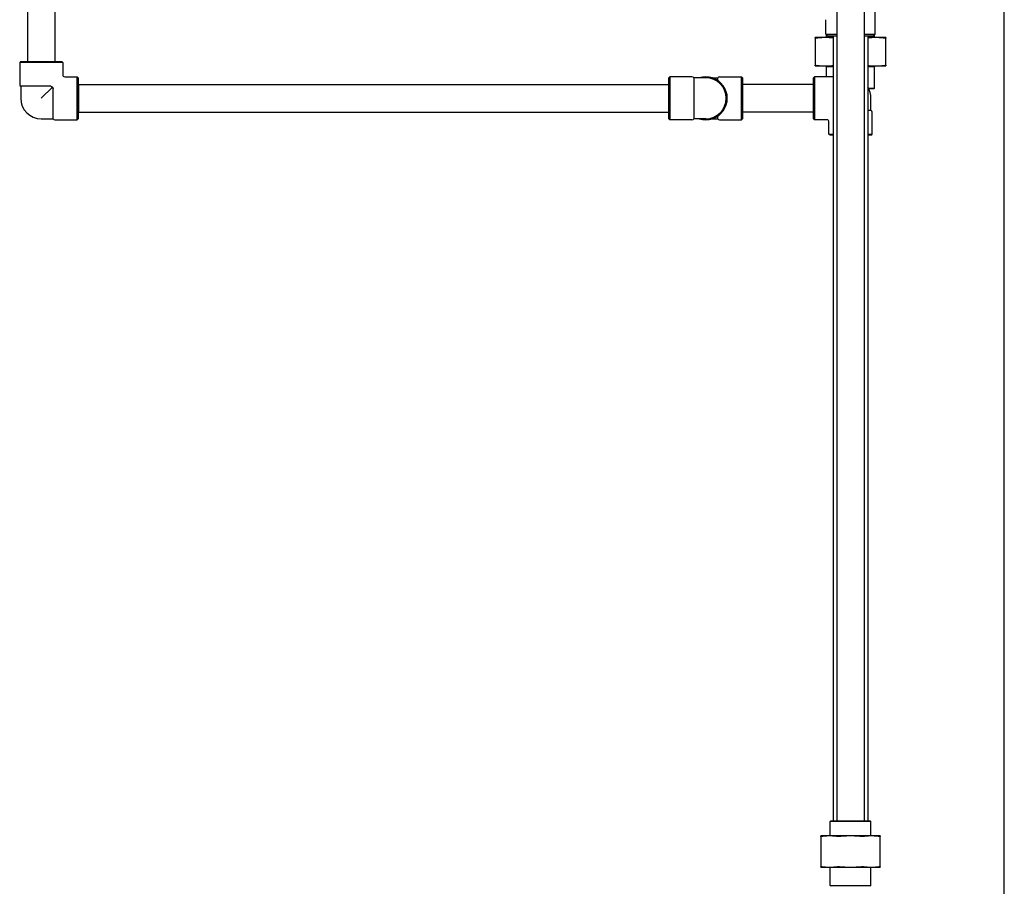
# Model space of a CAD drawing. Header units: inches. Extents: x 18 to 846, y -44 to 561.
# Tile 264 of 642: x 306 to 336, y 183 to 209. Entities that reach past the tile are written whole.
import ezdxf

# ---------------------------------------------------------------- set-up
doc = ezdxf.new("R2010")
doc.units = ezdxf.units.IN
doc.header["$LTSCALE"] = 24
doc.header["$MEASUREMENT"] = 0
doc.layers.add('Visible (ANSI)', color=7, linetype='Continuous', lineweight=30)

msp = doc.modelspace()

# ---------------------------------------------------------------- linework, layer by layer
at = {"layer": 'Visible (ANSI)'}
for p, q in [((336.17843, 106.966), (336.17843, 254.8315)), ((306.38263, 212.05485), (306.38263, 208.03485)), ((307.22263, 212.05485), (307.22263, 208.03485)), ((331.06689, 212.27471), (331.06689, 184.88453)), ((331.90689, 212.01973), (331.90689, 184.88453)), ((332.23689, 208.869), (332.23689, 209.609)), ((330.73689, 208.869), (330.73689, 209.3065)), ((330.72321, 208.76191), (330.40689, 208.76191)), ((330.40689, 208.74311), (330.40689, 207.91471)), ((330.96189, 208.76191), (330.72321, 208.76191)), ((330.73689, 208.869), (331.06689, 208.869)), ((330.79939, 208.8065), (330.73689, 208.869)), ((330.75564, 208.76191), (330.75564, 208.85025)), ((331.06689, 208.8065), (330.79939, 208.8065)), ((330.96189, 208.8065), (330.96189, 184.88453)), ((331.90689, 208.869), (332.23689, 208.869)), ((332.17439, 208.8065), (331.90689, 208.8065)), ((332.01189, 208.8065), (332.01189, 184.88453)), ((332.25056, 208.76191), (332.01189, 208.76191)), ((332.17439, 208.8065), (332.23689, 208.869)), ((332.21814, 208.76191), (332.21814, 208.85025)), ((332.56689, 208.76191), (332.25056, 208.76191)), ((332.56689, 207.91471), (332.56689, 208.74311)), ((306.17763, 208.03485), (306.14638, 208.0036)), ((307.45888, 208.0036), (306.14638, 208.0036)), ((306.14638, 208.0036), (306.14638, 207.32935)), ((306.17763, 208.03485), (307.42763, 208.03485)), ((307.42763, 208.03485), (307.45888, 208.0036)), ((307.45888, 208.0036), (307.45888, 207.6286)), ((330.40689, 207.89591), (330.72321, 207.89591)), ((330.72321, 207.89591), (330.96189, 207.89591)), ((330.75439, 207.86591), (330.72439, 207.89591)), ((330.96189, 207.86591), (330.75439, 207.86591)), ((330.75439, 207.5661), (330.75439, 207.86591)), ((332.01189, 207.89591), (332.25056, 207.89591)), ((332.21939, 207.86591), (332.01189, 207.86591)), ((332.21939, 207.86591), (332.24939, 207.89591)), ((332.21939, 207.21653), (332.21939, 207.86591)), ((332.25056, 207.89591), (332.56689, 207.89591)), ((307.52138, 207.5661), (307.89638, 207.5661)), ((307.89638, 206.2536), (307.89638, 207.5661)), ((307.92763, 207.53485), (307.89638, 207.5661)), ((307.92763, 207.53485), (307.92763, 206.28485)), ((325.94689, 207.53485), (325.97814, 207.5661)), ((325.94689, 206.28485), (325.94689, 207.53485)), ((325.97814, 207.5661), (325.97814, 206.2536)), ((326.65239, 207.5661), (325.97814, 207.5661)), ((326.70651, 207.53485), (326.70651, 206.28485)), ((327.07189, 207.53485), (326.70651, 207.53485)), ((327.27199, 207.53485), (327.43726, 207.53485)), ((327.43726, 207.46008), (327.43726, 207.53485)), ((327.49139, 207.5661), (328.16564, 207.5661)), ((328.16564, 206.2536), (328.16564, 207.5661)), ((328.19689, 207.53485), (328.16564, 207.5661)), ((328.19689, 207.53485), (328.19689, 206.28485)), ((330.36189, 207.53485), (330.39314, 207.5661)), ((330.36189, 206.28485), (330.36189, 207.53485)), ((330.39314, 207.5661), (330.39314, 206.2536)), ((330.96189, 207.5661), (330.39314, 207.5661)), ((307.09905, 207.27523), (306.17763, 207.27523)), ((306.17763, 207.27523), (306.17763, 206.90985)), ((307.14201, 207.24923), (306.80263, 206.90985)), ((307.9391, 207.32985), (307.9391, 206.48985)), ((307.9391, 207.32985), (325.94689, 207.32985)), ((330.36189, 207.32985), (328.19689, 207.32985)), ((307.168, 206.28485), (307.168, 207.20628)), ((332.03147, 207.21653), (332.21939, 207.21653)), ((332.20376, 207.20091), (332.03998, 207.20091)), ((332.20376, 207.20091), (332.21939, 207.21653)), ((332.11189, 206.54448), (332.11189, 206.90985)), ((307.9391, 206.48985), (325.94689, 206.48985)), ((327.43726, 206.28485), (327.43726, 206.35962)), ((330.36189, 206.48985), (328.19689, 206.48985)), ((332.01189, 206.54448), (332.11189, 206.54448)), ((332.14314, 205.8161), (332.14314, 206.49035)), ((306.80263, 206.28485), (307.168, 206.28485)), ((307.22213, 206.2536), (307.89638, 206.2536)), ((307.92763, 206.28485), (307.89638, 206.2536)), ((325.94689, 206.28485), (325.97814, 206.2536)), ((326.65239, 206.2536), (325.97814, 206.2536)), ((327.07189, 206.28485), (326.70651, 206.28485)), ((327.27199, 206.28485), (327.43726, 206.28485)), ((327.49139, 206.2536), (328.16564, 206.2536)), ((328.19689, 206.28485), (328.16564, 206.2536)), ((330.36189, 206.28485), (330.39314, 206.2536)), ((330.76814, 206.2536), (330.39314, 206.2536)), ((330.83064, 205.8161), (330.83064, 206.1911)), ((330.83064, 205.8161), (330.96189, 205.8161)), ((330.86189, 205.78485), (330.83064, 205.8161)), ((330.96189, 205.78485), (330.86189, 205.78485)), ((332.01189, 205.8161), (332.14314, 205.8161)), ((332.11189, 205.78485), (332.01189, 205.78485)), ((332.11189, 205.78485), (332.14314, 205.8161)), ((330.88897, 184.88453), (330.86814, 184.8637)), ((332.10564, 184.8637), (330.86814, 184.8637)), ((330.86814, 184.42053), (330.86814, 184.8637)), ((330.88897, 184.88453), (332.0848, 184.88453)), ((332.0848, 184.88453), (332.10564, 184.8637)), ((332.10564, 184.42053), (332.10564, 184.8637)), ((330.85049, 184.42053), (330.58689, 184.42053)), ((330.58689, 184.40565), (330.58689, 183.48292)), ((331.48689, 184.42053), (330.85049, 184.42053)), ((332.12328, 184.42053), (331.48689, 184.42053)), ((332.38689, 184.42053), (332.12328, 184.42053)), ((332.38689, 183.48292), (332.38689, 184.40565)), ((330.58689, 183.46803), (330.85049, 183.46803)), ((330.85049, 183.46803), (331.48689, 183.46803)), ((330.86189, 182.90537), (330.86189, 183.46803)), ((331.48689, 183.46803), (332.12328, 183.46803)), ((332.11189, 182.90537), (332.11189, 183.46803)), ((332.12328, 183.46803), (332.38689, 183.46803)), ((330.86189, 182.90537), (332.11189, 182.90537)), ((330.88272, 182.88453), (330.86189, 182.90537)), ((332.09105, 182.88453), (332.11189, 182.90537))]:
    msp.add_line(p, q, dxfattribs=at)
for centre, radius, start, end in [((307.52138, 207.6286), 0.0625, 180, 270), ((326.65239, 207.5036), 0.0625, 30, 90), ((327.07189, 206.90985), 0.65625, 252.24721, 107.75279), ((327.07189, 206.90985), 0.625, 270, 90), ((327.49139, 207.5036), 0.0625, 90, 150), ((306.20888, 207.32935), 0.0625, 180, 240), ((331.48689, 206.90985), 0.625, 0, 32.85988), ((306.80263, 206.90985), 0.625, 180, 270), ((332.08064, 206.49035), 0.0625, 0, 60), ((307.22213, 206.3161), 0.0625, 210, 270), ((326.65239, 206.3161), 0.0625, 270, 330), ((327.49139, 206.3161), 0.0625, 210, 270), ((330.76814, 206.1911), 0.0625, 0, 90)]:
    msp.add_arc(centre, radius, start, end, dxfattribs=at)
for points, weights in [([(330.40689, 208.74311), (330.40689, 208.76191), (330.40689, 208.76191)], [1.06125151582, 1.04676875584, 1]), ([(330.72321, 208.76191), (330.58776, 208.76191), (330.4435, 208.74311)], [1, 1.04676875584, 1.06125151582]), ([(330.96189, 208.7481), (330.83977, 208.76191), (330.72321, 208.76191)], [1.05636897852, 1.03998274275, 1]), ([(332.25056, 208.76191), (332.13401, 208.76191), (332.01189, 208.7481)], [1, 1.03998274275, 1.05636897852]), ([(332.53028, 208.74311), (332.38602, 208.76191), (332.25056, 208.76191)], [1.06125151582, 1.04676875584, 1]), ([(332.56689, 208.76191), (332.56689, 208.76191), (332.56689, 208.74311)], [1, 1.04676875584, 1.06125151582]), ([(330.40689, 207.89591), (330.40689, 207.89591), (330.40689, 207.91471)], [1, 1.04676875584, 1.06125151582]), ([(330.4435, 207.91471), (330.58776, 207.89591), (330.72321, 207.89591)], [1.06125151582, 1.04676875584, 1]), ([(330.72321, 207.89591), (330.83977, 207.89591), (330.96189, 207.90971)], [1, 1.03998274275, 1.05636897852]), ([(332.01189, 207.90971), (332.13401, 207.89591), (332.25056, 207.89591)], [1.05636897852, 1.03998274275, 1]), ([(332.25056, 207.89591), (332.38602, 207.89591), (332.53028, 207.91471)], [1, 1.04676875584, 1.06125151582]), ([(332.56689, 207.91471), (332.56689, 207.89591), (332.56689, 207.89591)], [1.06125151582, 1.04676875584, 1]), ([(330.58689, 184.40565), (330.58689, 184.42053), (330.58689, 184.42053)], [1.06851824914, 1.04951712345, 1]), ([(330.85049, 184.42053), (330.74039, 184.42053), (330.6235, 184.40565)], [1, 1.04951712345, 1.06851824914]), ([(331.07748, 184.40565), (330.96059, 184.42053), (330.85049, 184.42053)], [1.06851824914, 1.04951712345, 1]), ([(331.48689, 184.42053), (331.33118, 184.42053), (331.16587, 184.40565)], [1, 1.04951712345, 1.06851824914]), ([(331.8079, 184.40565), (331.64259, 184.42053), (331.48689, 184.42053)], [1.06851824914, 1.04951712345, 1]), ([(332.12328, 184.42053), (332.01318, 184.42053), (331.89629, 184.40565)], [1, 1.04951712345, 1.06851824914]), ([(332.35028, 184.40565), (332.23338, 184.42053), (332.12328, 184.42053)], [1.06851824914, 1.04951712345, 1]), ([(332.38689, 184.42053), (332.38689, 184.42053), (332.38689, 184.40565)], [1, 1.04951712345, 1.06851824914]), ([(330.58689, 183.46803), (330.58689, 183.46803), (330.58689, 183.48292)], [1, 1.04951712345, 1.06851824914]), ([(330.6235, 183.48292), (330.74039, 183.46803), (330.85049, 183.46803)], [1.06851824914, 1.04951712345, 1]), ([(330.85049, 183.46803), (330.96059, 183.46803), (331.07748, 183.48292)], [1, 1.04951712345, 1.06851824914]), ([(331.16587, 183.48292), (331.33118, 183.46803), (331.48689, 183.46803)], [1.06851824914, 1.04951712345, 1]), ([(331.48689, 183.46803), (331.64259, 183.46803), (331.8079, 183.48292)], [1, 1.04951712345, 1.06851824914]), ([(331.89629, 183.48292), (332.01318, 183.46803), (332.12328, 183.46803)], [1.06851824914, 1.04951712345, 1]), ([(332.12328, 183.46803), (332.23338, 183.46803), (332.35028, 183.48292)], [1, 1.04951712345, 1.06851824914]), ([(332.38689, 183.48292), (332.38689, 183.46803), (332.38689, 183.46803)], [1.06851824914, 1.04951712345, 1])]:
    msp.add_rational_spline(points, weights, degree=2, dxfattribs=at)
for points, knots in [([(330.4435, 208.74311), (330.43176, 208.74158), (330.42246, 208.74083), (330.41035, 208.74083), (330.40689, 208.74158), (330.40689, 208.74311)], [0.405588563, 0.405588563, 0.405588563, 0.405588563, 0.526133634, 0.526133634, 0.646678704, 0.646678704, 0.646678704, 0.646678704]), ([(332.56689, 208.74311), (332.56689, 208.74158), (332.56343, 208.74083), (332.55132, 208.74083), (332.54202, 208.74158), (332.53028, 208.74311)], [0.405588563, 0.405588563, 0.405588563, 0.405588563, 0.526133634, 0.526133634, 0.646678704, 0.646678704, 0.646678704, 0.646678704]), ([(330.40689, 207.91471), (330.40689, 207.91624), (330.41035, 207.91699), (330.42246, 207.91699), (330.43176, 207.91624), (330.4435, 207.91471)], [1.30162193, 1.30162193, 1.30162193, 1.30162193, 1.422167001, 1.422167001, 1.542712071, 1.542712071, 1.542712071, 1.542712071]), ([(332.53028, 207.91471), (332.54202, 207.91624), (332.55132, 207.91699), (332.56343, 207.91699), (332.56689, 207.91624), (332.56689, 207.91471)], [1.30162193, 1.30162193, 1.30162193, 1.30162193, 1.422167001, 1.422167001, 1.542712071, 1.542712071, 1.542712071, 1.542712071]), ([(307.09905, 207.27523), (307.10217, 207.27523), (307.10526, 207.27487), (307.11128, 207.27343), (307.11415, 207.27237), (307.12124, 207.26885), (307.12516, 207.26603), (307.13288, 207.25934), (307.13763, 207.25456), (307.14201, 207.24923)], [-0.251093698, -0.251093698, -0.251093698, -0.251093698, -0.216806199, -0.216806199, -0.183024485, -0.183024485, -0.13062137, -0.13062137, -0.074070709, -0.074070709, -0.074070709, -0.074070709]), ([(307.14201, 207.24923), (307.14302, 207.2484), (307.14401, 207.24755), (307.14884, 207.2433), (307.15289, 207.23929), (307.15937, 207.23164), (307.1621, 207.22771), (307.16726, 207.21675), (307.168, 207.21088), (307.168, 207.20628)], [-0.100035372, -0.100035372, -0.100035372, -0.100035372, -0.093175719, -0.093175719, -0.06597253, -0.06597253, -0.039834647, -0.039834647, 0, 0, 0, 0]), ([(330.6235, 184.40565), (330.61176, 184.40416), (330.60246, 184.40342), (330.59034, 184.40342), (330.58689, 184.40416), (330.58689, 184.40565)], [1.292675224, 1.292675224, 1.292675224, 1.292675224, 1.413350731, 1.413350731, 1.534026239, 1.534026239, 1.534026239, 1.534026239]), ([(331.16587, 184.40565), (331.14927, 184.40416), (331.13267, 184.40342), (331.10341, 184.40342), (331.08922, 184.40416), (331.07748, 184.40565)], [0.414702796, 0.414702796, 0.414702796, 0.414702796, 0.535378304, 0.535378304, 0.656053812, 0.656053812, 0.656053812, 0.656053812]), ([(331.89629, 184.40565), (331.88455, 184.40416), (331.87037, 184.40342), (331.84111, 184.40342), (331.8245, 184.40416), (331.8079, 184.40565)], [0.414702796, 0.414702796, 0.414702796, 0.414702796, 0.535378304, 0.535378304, 0.656053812, 0.656053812, 0.656053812, 0.656053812]), ([(332.38689, 184.40565), (332.38689, 184.40416), (332.38343, 184.40342), (332.37131, 184.40342), (332.36201, 184.40416), (332.35028, 184.40565)], [0.414702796, 0.414702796, 0.414702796, 0.414702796, 0.535378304, 0.535378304, 0.656053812, 0.656053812, 0.656053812, 0.656053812]), ([(330.58689, 183.48292), (330.58689, 183.48441), (330.59034, 183.48514), (330.60246, 183.48514), (330.61176, 183.48441), (330.6235, 183.48292)], [0.414702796, 0.414702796, 0.414702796, 0.414702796, 0.535378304, 0.535378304, 0.656053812, 0.656053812, 0.656053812, 0.656053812]), ([(331.07748, 183.48292), (331.08922, 183.48441), (331.10341, 183.48514), (331.13267, 183.48514), (331.14927, 183.48441), (331.16587, 183.48292)], [1.292675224, 1.292675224, 1.292675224, 1.292675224, 1.413350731, 1.413350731, 1.534026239, 1.534026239, 1.534026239, 1.534026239]), ([(331.8079, 183.48292), (331.8245, 183.48441), (331.84111, 183.48514), (331.87037, 183.48514), (331.88455, 183.48441), (331.89629, 183.48292)], [1.292675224, 1.292675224, 1.292675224, 1.292675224, 1.413350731, 1.413350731, 1.534026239, 1.534026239, 1.534026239, 1.534026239]), ([(332.35028, 183.48292), (332.36201, 183.48441), (332.37131, 183.48514), (332.38343, 183.48514), (332.38689, 183.48441), (332.38689, 183.48292)], [1.292675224, 1.292675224, 1.292675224, 1.292675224, 1.413350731, 1.413350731, 1.534026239, 1.534026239, 1.534026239, 1.534026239])]:
    msp.add_open_spline(points, degree=3, knots=knots, dxfattribs=at)
for points in [[(327.43726, 207.46008), (327.43726, 207.45858), (327.43698, 207.45707), (327.4364, 207.45556)], [(327.43641, 206.36414), (327.43706, 206.36244), (327.43726, 206.36092), (327.43726, 206.35962)]]:
    msp.add_open_spline(points, degree=3, dxfattribs=at)

doc.saveas('drawing.dxf')
